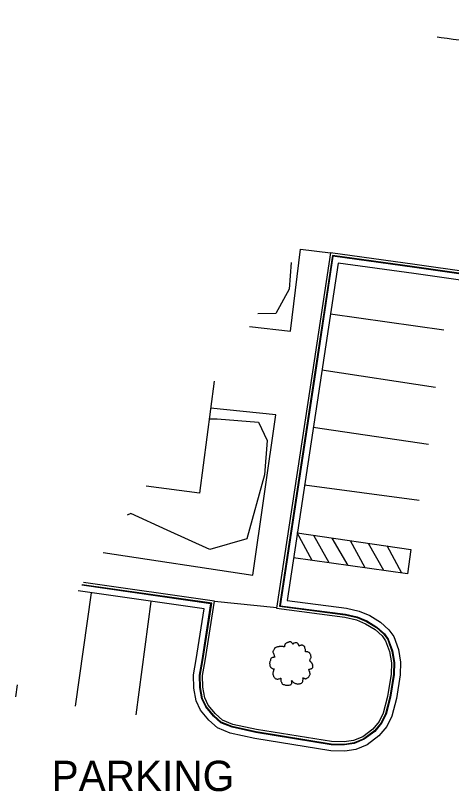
# Model space of a CAD drawing. Extents: x 1901471 to 1963503, y 756461 to 799997.
# Drawn here: x 1939757.8 to 1939829.6, y 780450.2 to 780578.2 of the extents above; entities that cross this region are included whole.
import ezdxf

# ---------------------------------------------------------------- set-up
doc = ezdxf.new("R2010")
doc.units = 0
for name, color, linetype in [('RD_EX_Bldg', 7, 'Continuous'), ('RD_EX_Conc', 7, 'Continuous'), ('RD_EX_Road', 7, 'Continuous'), ('RD_EX_VEG', 7, 'Continuous')]:
    doc.layers.add(name, color=color, linetype=linetype)

# ---------------------------------------------------------------- blocks, each defined once
blk = doc.blocks.new('T2')
at = {"layer": 'RD_EX_VEG'}
for points in [[(0.05, 7.21), (-0.25, 7.24), (-0.57, 7.14), (-0.82, 7.04), (-1.05, 6.96), (-1.27, 6.86), (-1.57, 6.69), (-1.8, 6.49), (-1.92, 6.24), (-1.97, 6.01), (-2.02, 5.74), (-2.02, 5.56), (-2.15, 5.54), (-2.3, 5.56), (-2.55, 5.64), (-2.8, 5.64), (-3.05, 5.64), (-3.4, 5.61), (-3.75, 5.61), (-4.02, 5.56), (-4.35, 5.51), (-4.72, 5.39), (-5.07, 5.26), (-5.37, 5.01), (-5.62, 4.54), (-5.75, 4.19), (-5.9, 3.94), (-5.75, 3.49), (-5.57, 3.14), (-5.55, 2.94), (-5.47, 2.52), (-5.37, 2.29), (-5.25, 2.09), (-5.32, 2.07), (-5.7, 2.02), (-6, 1.92), (-6.42, 1.69), (-6.64, 1.47), (-6.74, 1.14), (-6.77, 0.79), (-6.87, 0.59), (-6.94, 0.32), (-6.97, 0.24), (-7.02, -0.08), (-6.92, -0.53), (-6.89, -0.88), (-6.77, -1.11), (-6.62, -1.28), (-6.44, -1.53), (-6.05, -1.76), (-5.72, -1.86), (-5.52, -1.88), (-5.7, -2.38), (-5.75, -2.73), (-5.87, -3.13), (-5.87, -3.21), (-5.92, -3.68), (-5.77, -4.01), (-5.7, -4.38), (-5.52, -4.61), (-5.25, -4.91), (-4.92, -5.13), (-4.42, -5.26), (-4.02, -5.23), (-3.45, -5.06), (-3.2, -4.98), (-3.22, -5.16), (-3.2, -5.53), (-3.2, -5.96), (-3.05, -6.28), (-2.95, -6.56), (-2.8, -6.81), (-2.47, -7.03), (-2.07, -7.11), (-1.65, -7.26), (-1.2, -7.33), (-0.7, -7.36), (-0.1, -7.21), (0.18, -7.08), (0.28, -6.91), (0.48, -6.53), (0.43, -6.31), (0.45, -5.71), (0.55, -5.88), (0.73, -6.23), (1.23, -6.53), (1.63, -6.71), (2.1, -6.86), (2.4, -6.93), (2.88, -6.86), (3.25, -6.78), (3.63, -6.66), (3.93, -6.38), (4.1, -6.11), (4.15, -5.83), (4.23, -5.46), (4.28, -5.28)], [(4.28, -5.28), (4.2, -5.11), (4.15, -4.86), (4.23, -4.88), (4.4, -4.93), (4.68, -5.06), (4.9, -5.13), (5.23, -5.11), (5.5, -5.01), (5.95, -4.73), (6.22, -4.26), (6.5, -3.86), (6.57, -3.53), (6.52, -3.31), (6.5, -2.81), (6.3, -2.56), (6.25, -2.43), (6.15, -2.03), (6.22, -1.98), (6.5, -1.93), (6.87, -1.81), (7.15, -1.68), (7.37, -1.51), (7.45, -1.28), (7.42, -0.88), (7.47, -0.48), (7.4, -0.33), (7.3, -0.18), (7.22, 0.02), (7.07, 0.17), (6.97, 0.32), (6.87, 0.42), (6.75, 0.57), (6.57, 0.69), (6.42, 0.74), (6.37, 0.89), (6.52, 1.09), (6.57, 1.19), (6.6, 1.42), (6.82, 1.77), (6.87, 2.17), (6.82, 2.59), (6.77, 2.87), (6.62, 3.14), (6.42, 3.39), (6.3, 3.56), (6.12, 3.69), (5.8, 3.81), (5.55, 3.86), (5.2, 3.86), (5, 3.91), (5.03, 3.96), (5.03, 4.11), (5.03, 4.39), (4.95, 4.84), (4.8, 5.34), (4.8, 5.36), (4.7, 5.61), (4.48, 5.81), (4.3, 5.91), (4.1, 6.04), (3.85, 6.06), (3.55, 6.06), (3.28, 6.01), (3.08, 5.91), (2.9, 5.79), (2.83, 5.94), (2.73, 6.24), (2.68, 6.39), (2.53, 6.56), (2.3, 6.76), (1.85, 6.89), (1.23, 6.81), (0.93, 6.61), (0.78, 6.44), (0.73, 6.56), (0.53, 6.76), (0.43, 6.94), (0.25, 7.06), (0.1, 7.16), (0, 7.21)]]:
    blk.add_spline(points, degree=3, dxfattribs=at)

msp = doc.modelspace()

# ---------------------------------------------------------------- linework, layer by layer
at = {"layer": 'RD_EX_Bldg'}
msp.add_lwpolyline([(1939790.52, 780517.89), (1939788.08, 780499.41), (1939779.3, 780500.57)], dxfattribs=at)
at = {"layer": 'RD_EX_Conc'}
for points in [[(1939832.61, 780578.19), (1939832.43, 780577.2), (1939832.26, 780576.22), (1939832.09, 780575.24), (1939831.92, 780574.25), (1939831.87, 780573.98), (1939830.88, 780574.12), (1939829.89, 780574.25), (1939828.9, 780574.39), (1939827.91, 780574.52), (1939827.29, 780574.61)], [(1939796.37, 780526.91), (1939803.11, 780526.15), (1939804.75, 780539.66), (1939809.67, 780539.05)], [(1939832.38, 780535.35), (1939823.54, 780536.64), (1939810.09, 780538.49), (1939807.21, 780519.32), (1939801.39, 780480.85), (1939812.14, 780479.44), (1939814.11, 780479), (1939815.7, 780478.33), (1939817.34, 780477.33), (1939818.57, 780476.2), (1939819.21, 780475.32), (1939819.89, 780473.4), (1939820.23, 780471.46), (1939820.18, 780469.53), (1939819.57, 780465.75), (1939818.84, 780462.95), (1939818.12, 780461.45), (1939816.99, 780460.12), (1939815.26, 780458.81), (1939813.61, 780458.12), (1939812.01, 780457.88), (1939809.81, 780457.93), (1939797.4, 780459.92), (1939793.47, 780460.8), (1939791.63, 780461.55), (1939790.4, 780462.65), (1939789.14, 780464.17), (1939788.5, 780465.47), (1939788.16, 780467.37), (1939788.11, 780469.37), (1939788.55, 780471.83), (1939789.99, 780481.17), (1939768.7, 780484.22)], [(1939832.4, 780535.45), (1939823.55, 780536.74), (1939810.01, 780538.6), (1939807.11, 780519.34), (1939801.27, 780480.77), (1939812.12, 780479.34), (1939814.07, 780478.9), (1939815.65, 780478.24), (1939817.28, 780477.25), (1939818.49, 780476.13), (1939819.13, 780475.27), (1939819.8, 780473.37), (1939820.13, 780471.46), (1939820.08, 780469.54), (1939819.47, 780465.77), (1939818.75, 780462.99), (1939818.04, 780461.51), (1939816.92, 780460.19), (1939815.21, 780458.89), (1939813.58, 780458.22), (1939812, 780457.98), (1939809.82, 780458.03), (1939797.42, 780460.02), (1939793.5, 780460.9), (1939791.68, 780461.64), (1939790.47, 780462.72), (1939789.22, 780464.23), (1939788.6, 780465.5), (1939788.26, 780467.38), (1939788.21, 780469.36), (1939788.65, 780471.82), (1939790.11, 780481.25), (1939768.76, 780484.31)], [(1939832.46, 780535.84), (1939823.61, 780537.14), (1939809.67, 780539.05), (1939806.72, 780519.4), (1939800.81, 780480.42), (1939812.05, 780478.95), (1939813.95, 780478.52), (1939815.47, 780477.88), (1939817.04, 780476.93), (1939818.19, 780475.87), (1939818.77, 780475.08), (1939819.41, 780473.27), (1939819.73, 780471.43), (1939819.68, 780469.58), (1939819.08, 780465.85), (1939818.37, 780463.13), (1939817.7, 780461.73), (1939816.65, 780460.48), (1939815.01, 780459.24), (1939813.47, 780458.61), (1939811.97, 780458.38), (1939809.85, 780458.43), (1939797.49, 780460.41), (1939793.61, 780461.28), (1939791.9, 780461.98), (1939790.76, 780462.99), (1939789.56, 780464.44), (1939788.98, 780465.63), (1939788.66, 780467.42), (1939788.61, 780469.33), (1939789.04, 780471.75), (1939790.57, 780481.59), (1939769, 780484.68)], [(1939772.21, 780489.63), (1939796.91, 780485.86), (1939800.66, 780512.35), (1939789.94, 780513.44)], [(1939790.57, 780481.59), (1939800.84, 780480.58)]]:
    msp.add_lwpolyline(points, dxfattribs=at)
at = {"layer": 'RD_EX_Road'}
for points in [[(1939832.24, 780534.36), (1939823.4, 780535.65), (1939810.93, 780537.36), (1939808.2, 780519.17), (1939802.53, 780481.71), (1939812.31, 780480.42), (1939814.41, 780479.95), (1939816.15, 780479.22), (1939817.95, 780478.14), (1939819.31, 780476.87), (1939820.11, 780475.79), (1939820.87, 780473.65), (1939821.23, 780471.54), (1939821.18, 780469.44), (1939820.55, 780465.54), (1939819.78, 780462.61), (1939818.97, 780460.91), (1939817.68, 780459.38), (1939815.76, 780457.93), (1939813.88, 780457.15), (1939812.07, 780456.88), (1939809.72, 780456.93), (1939797.21, 780458.94), (1939793.17, 780459.85), (1939791.09, 780460.69), (1939789.67, 780461.95), (1939788.29, 780463.62), (1939787.54, 780465.15), (1939787.16, 780467.27), (1939787.11, 780469.44), (1939787.56, 780472), (1939788.85, 780480.32), (1939768.1, 780483.29)], [(1939809.68, 780529), (1939828.34, 780526.34)], [(1939808.28, 780519.75), (1939827.01, 780516.92)], [(1939806.85, 780510.28), (1939825.85, 780507.48)], [(1939805.42, 780500.8), (1939824.29, 780498.23)], [(1939806.65, 780488.3), (1939804.22, 780492.89), (1939822.94, 780490.14), (1939822.37, 780486.11), (1939803.59, 780488.72)], [(1939809.46, 780487.91), (1939806.94, 780492.42)], [(1939812.62, 780487.47), (1939809.96, 780491.99)], [(1939815.43, 780487.08), (1939812.98, 780491.56)], [(1939818.47, 780486.65), (1939815.96, 780491.13)], [(1939821.44, 780486.24), (1939819.01, 780490.7)], [(1939770.27, 780482.98), (1939767.64, 780464.28)], [(1939780.11, 780481.57), (1939777.62, 780462.83)], [(1939758.06, 780467.8), (1939757.79, 780465.83)]]:
    msp.add_lwpolyline(points, dxfattribs=at)
at = {"layer": 'RD_EX_VEG'}
for points in [[(1939803.23, 780537.48), (1939802.86, 780533.04), (1939800.66, 780529.05), (1939797.73, 780529.01)], [(1939789.7, 780511.66), (1939790.99, 780511.67), (1939797.85, 780511.13), (1939799.23, 780508.11), (1939798.81, 780502.44), (1939795.93, 780491.86), (1939789.83, 780490.12), (1939782.78, 780493.31), (1939776.81, 780496.03), (1939776.2, 780495.79)]]:
    msp.add_lwpolyline(points, dxfattribs=at)

# ---------------------------------------------------------------- block references
at = {"layer": 'RD_EX_VEG', "xscale": 0.4921259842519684, "yscale": 0.4921259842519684}
msp.add_blockref('T2', (1939803.1, 780471.34), dxfattribs=at)

# ---------------------------------------------------------------- texts
at = {"layer": 'RD_EX_Road'}
msp.add_text('PARKING', height=5, dxfattribs=at).set_placement((1939763.73, 780450.28))

doc.saveas('drawing.dxf')
